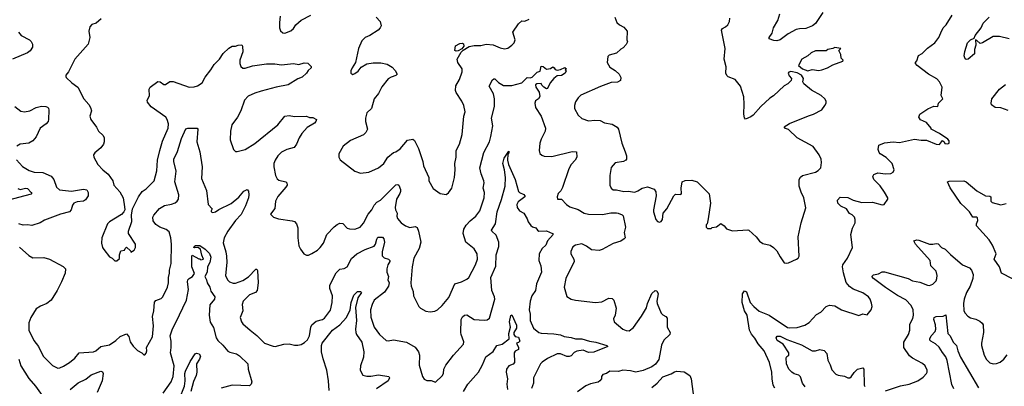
# Model space of a CAD drawing. Extents: x 2133489 to 2292442, y 756223 to 916462.
# Tile 407 of 463: x 2231121 to 2240269, y 897295 to 900701. Entities that reach past the tile are written whole.
import ezdxf

# ---------------------------------------------------------------- set-up
doc = ezdxf.new("R2010")
doc.units = 0

msp = doc.modelspace()

# ---------------------------------------------------------------- linework, layer by layer
at = {"layer": '0CON20XD'}
for points in [[(2233542.5, 900735), (2233534.2, 900675), (2233536.2, 900625), (2233545, 900597.5), (2233565, 900580), (2233585, 900576.7), (2233640.7, 900599.3), (2233665, 900620), (2233688, 900655), (2233735, 900695.8), (2233827.2, 900742.8)], [(2238136.9, 897276.9), (2238122.9, 897305), (2238110.8, 897365), (2238110, 897425), (2238086.7, 897515), (2238038.1, 897625), (2237980.5, 897690.5), (2237952.4, 897742.4), (2237918.9, 897778.9), (2237901.2, 897815), (2237879.4, 897955), (2237856.6, 897996.6), (2237832.5, 898072.5), (2237836.2, 898155), (2237855, 898182.5), (2237873.6, 898173.6), (2237906.2, 898075), (2237941.8, 898035), (2237992.5, 897992.5), (2238085, 897955.3), (2238255, 897841.5), (2238275, 897837.3), (2238345, 897840.8), (2238415.8, 897864.2), (2238455, 897886.7), (2238525, 897963.3), (2238565, 897983.8), (2238613.3, 898035), (2238645, 898047.5), (2238695, 898042.5), (2238755, 898004.2), (2238917, 897953), (2238955, 897966.7), (2238995, 897957.5), (2239033.3, 898005), (2239040, 898035), (2239036.4, 898066.4), (2239021.2, 898105), (2239006.2, 898125), (2238955, 898164), (2238865, 898196.9), (2238830.8, 898220.8), (2238798.8, 898258.8), (2238775, 898348.8), (2238765.3, 898404.7), (2238768.5, 898425), (2238812.5, 898485), (2238858, 898585), (2238843.8, 898705), (2238857.5, 898765), (2238882.5, 898815), (2238883.3, 898845), (2238876.7, 898865), (2238855, 898888), (2238830, 898900), (2238801.5, 898945), (2238749.6, 898969.6), (2238721.3, 898995), (2238719.2, 899025), (2238745, 899051.5), (2238815, 899050), (2238865, 899024.5), (2238945, 899004.2), (2239045, 899006.2), (2239135, 898980), (2239151.2, 898985), (2239186.4, 899033.6), (2239186.2, 899045), (2239155, 899100), (2239115, 899158.8), (2239058, 899215), (2239046.7, 899245), (2239056.4, 899263.6), (2239092.3, 899277.7), (2239165, 899270), (2239215, 899272), (2239236.7, 899285), (2239246.7, 899305), (2239226, 899365), (2239171.1, 899421.1), (2239116.2, 899455), (2239106.8, 899466.8), (2239097.5, 899495), (2239103.3, 899535), (2239155, 899555.7), (2239235.6, 899565.6), (2239295, 899561.4), (2239406.2, 899586.2), (2239435, 899592.5), (2239495, 899582), (2239545, 899581.2), (2239636.4, 899543.6), (2239667, 899543), (2239695, 899580), (2239710, 899565), (2239715, 899550), (2239745, 899547.5), (2239757.5, 899555), (2239757.5, 899575), (2239745, 899592.5), (2239667.5, 899645), (2239590, 899685), (2239590, 899695), (2239546.7, 899745), (2239491.2, 899771.2), (2239473.8, 899795), (2239482.5, 899825), (2239557.3, 899872.7), (2239615, 899896.7), (2239650, 899895), (2239657.5, 899925), (2239697.5, 899965), (2239683.6, 899996.4), (2239690, 900075), (2239666.2, 900125), (2239640.5, 900150.5), (2239565, 900193.8), (2239458.8, 900275), (2239443.3, 900295), (2239442.5, 900305), (2239455, 900320), (2239470.5, 900369.5), (2239505, 900388), (2239553.8, 900436.2), (2239624.4, 900485.6), (2239660, 900535), (2239679.4, 900580.6), (2239700, 900625), (2239730, 900655), (2239785.8, 900745)], [(2238582.2, 900767.8), (2238515, 900667.1), (2238486, 900644), (2238425, 900619.5), (2238365, 900617.8), (2238335, 900610), (2238261.4, 900568.6), (2238187.5, 900515), (2238155, 900506.2), (2238127, 900507), (2238085, 900522.5), (2238083.3, 900535), (2238112, 900575), (2238125.7, 900625), (2238166, 900695), (2238182.5, 900755)], [(2231879.5, 900710.5), (2231830.7, 900669.3), (2231792.7, 900657.3), (2231773.3, 900635), (2231763.8, 900595), (2231774, 900535), (2231757.5, 900475), (2231634.3, 900335), (2231574.2, 900215.8), (2231550, 900185), (2231550, 900175), (2231553.3, 900165), (2231606.2, 900115), (2231661.2, 900075), (2231717.1, 899965), (2231765, 899912.5), (2231780.6, 899885), (2231789.4, 899855), (2231774.3, 899805), (2231781.4, 899775), (2231835, 899702), (2231854.7, 899664.7), (2231895.7, 899625), (2231905.7, 899605), (2231906.9, 899565), (2231901.4, 899545), (2231875, 899510.8), (2231818.8, 899465), (2231806.7, 899445), (2231808.8, 899425), (2231848, 899355), (2231894, 899305), (2231942.5, 899265), (2231986, 899205), (2231995, 899163.8), (2232052.9, 899102.9), (2232083.8, 899045), (2232096.1, 898963.9), (2232096.7, 898935), (2232090, 898915), (2232068.3, 898891.7), (2231956, 898824), (2231936.4, 898803.6), (2231883.3, 898675), (2231880, 898625), (2231890, 898585), (2231902.5, 898565), (2231957, 898497), (2231980, 898485), (2232005, 898460), (2232025, 898460), (2232048.3, 898481.7), (2232047.5, 898515), (2232062.5, 898555), (2232095, 898560), (2232100, 898575), (2232113, 898587), (2232150, 898555), (2232155, 898540), (2232185, 898560), (2232196.4, 898583.6), (2232196.4, 898616.4), (2232132.5, 898715), (2232133.3, 898735), (2232163.3, 898825), (2232160, 898885), (2232170, 898945), (2232223.8, 899055), (2232258.8, 899105), (2232295, 899128.8), (2232370.8, 899205), (2232394.4, 899295.6), (2232402.5, 899395), (2232423.1, 899486.9), (2232447.8, 899572.2), (2232500.6, 899695), (2232502.9, 899735), (2232491.4, 899775), (2232479.2, 899795), (2232341.4, 899891.4), (2232310, 899935), (2232304.6, 899955), (2232326.5, 899995), (2232325.6, 900054.4), (2232334, 900075), (2232405.9, 900125.9), (2232425, 900123.8), (2232460.5, 900100.5), (2232475, 900098.8), (2232515, 900125.7), (2232547.4, 900127.4), (2232695, 900074.4), (2232742.4, 900077.6), (2232772.6, 900087.4), (2232815.8, 900115), (2232843.7, 900166.3), (2232898, 900235), (2232928.6, 900285), (2232979.2, 900335), (2233013, 900387), (2233063, 900437), (2233094.2, 900455.8), (2233125, 900456), (2233152.5, 900465)], [(2234433.3, 900725), (2234471.2, 900685), (2234478.8, 900645), (2234471.2, 900625), (2234451.2, 900605), (2234374, 900555), (2234330, 900535), (2234301.4, 900505), (2234268.6, 900435), (2234241.2, 900305), (2234210, 900255), (2234197.5, 900225), (2234197.5, 900205), (2234215, 900192.5), (2234235, 900200), (2234265, 900223.8), (2234295, 900258.8), (2234345, 900290), (2234405, 900301.1), (2234475, 900301.1), (2234535, 900287.5), (2234580.3, 900260.3), (2234610.3, 900230.3), (2234627.5, 900195), (2234617, 900183), (2234572.1, 900167.9), (2234545, 900151.2), (2234485, 900076.2), (2234455, 900016.2), (2234413.8, 899965), (2234388.8, 899875), (2234348, 899835), (2234334, 899785), (2234334.2, 899754.2), (2234351.2, 899685), (2234338.3, 899651.7), (2234315, 899630), (2234195, 899580), (2234126.2, 899525), (2234086.7, 899455), (2234087, 899423), (2234098.8, 899398.8), (2234235, 899293.8), (2234286.4, 899276.4), (2234365, 899284), (2234455, 899324.2), (2234502.9, 899365), (2234541.4, 899425), (2234595, 899468), (2234615, 899472), (2234655, 899500.8), (2234725, 899581.4), (2234775, 899592.5), (2234790, 899580), (2234825.6, 899505), (2234867.5, 899385), (2234874.2, 899344.2), (2234923.3, 899235), (2234922, 899205), (2234964.1, 899134.1), (2235026.4, 899086.4), (2235085, 899077.5), (2235105, 899092.5), (2235136, 899135), (2235162, 899235), (2235168.1, 899305), (2235164.4, 899365), (2235176.9, 899425), (2235177.1, 899485), (2235208.6, 899545), (2235232.5, 899635), (2235247.8, 899805), (2235260, 899845), (2235246.2, 899905), (2235229.2, 899945), (2235175.7, 900025), (2235169.2, 900045), (2235174.5, 900085.5), (2235206, 900145), (2235232.3, 900217.7), (2235232, 900245), (2235192.5, 900305), (2235185.8, 900335), (2235221.7, 900398.3), (2235240.8, 900419.2), (2235297.9, 900452.1), (2235345, 900462.9), (2235405, 900461.9), (2235455, 900474.4), (2235518.7, 900468.7), (2235585, 900439.2), (2235625, 900430), (2235655, 900436.2), (2235695, 900463.8), (2235713.8, 900485), (2235724, 900515), (2235703.8, 900585), (2235757, 900663), (2235785, 900690), (2235815, 900688.6), (2235854.1, 900705.9)], [(2236650, 900725), (2236670, 900675), (2236695, 900653.8), (2236735, 900633.3), (2236763.8, 900595), (2236762.5, 900515), (2236767.5, 900495), (2236755, 900470), (2236729.3, 900440.7), (2236705, 900427.5), (2236665, 900390), (2236598.3, 900371.7), (2236585, 900360), (2236580, 900305), (2236591.4, 900281.4)], [(2238265, 898443.3), (2238337.5, 898475), (2238352.5, 898485), (2238362.5, 898505), (2238353.8, 898685), (2238380, 898815), (2238424.1, 898954.1), (2238407.5, 899045), (2238380.3, 899100.3), (2238362.5, 899155), (2238364, 899215), (2238375, 899238.8), (2238395, 899254.2), (2238515, 899284.2), (2238540.5, 899299.5), (2238563.3, 899325), (2238571.2, 899375), (2238565.8, 899405.8), (2238548, 899445), (2238492.7, 899522.7), (2238343.7, 899603.7), (2238265, 899681.2), (2238235, 899691.2), (2238223.3, 899705), (2238272.1, 899737.9), (2238450.8, 899809.2), (2238497.5, 899825), (2238572.5, 899865), (2238602.5, 899905), (2238612.5, 899925), (2238612.5, 899945), (2238602.5, 899965), (2238567.3, 899997.3), (2238477.7, 900047.7), (2238407.5, 900105), (2238397.5, 900125), (2238402.5, 900155), (2238383.8, 900185), (2238345, 900208.6), (2238285, 900219.4), (2238267.5, 900215), (2238261.2, 900205), (2238270.8, 900180.8), (2238292.5, 900155), (2238287.5, 900135), (2238257.5, 900105), (2238225, 900087.5), (2238124.6, 899995.4), (2238088.9, 899971.1), (2238006.1, 899893.9), (2237935, 899813.3), (2237915, 899797.5), (2237865, 899777.5), (2237855, 899790), (2237848.6, 899825), (2237852.9, 899915), (2237847.5, 899985), (2237816.7, 900085), (2237768, 900145), (2237701.9, 900171.9), (2237691.3, 900181.3), (2237682.5, 900205), (2237684.4, 900264.4), (2237665.7, 900335), (2237674.3, 900435), (2237640.8, 900605), (2237650.6, 900619.4), (2237680, 900635), (2237701.2, 900655), (2237715.8, 900684.2), (2237718, 900715)], [(2240315, 900524.6), (2240225, 900544.4), (2240165, 900546.7), (2240065, 900485.5), (2240045, 900479.4), (2240015, 900509.2), (2240000, 900515), (2240003.3, 900465), (2239993.3, 900425), (2239992.9, 900385), (2239934, 900335), (2239915, 900332.1), (2239906.6, 900336.6), (2239895.3, 900365), (2239900.6, 900405), (2239928, 900485), (2239954.2, 900515.8), (2239990, 900530), (2239997.1, 900555), (2240054.6, 900625), (2240072.2, 900667.8), (2240128.8, 900725)], [(2231110, 900585), (2231136, 900555), (2231213.1, 900513.1), (2231228.3, 900498.3), (2231241.2, 900475), (2231240, 900445), (2231218.3, 900411.7), (2231193.3, 900395), (2231055, 900334)], [(2233152.5, 900465), (2233185, 900466.7), (2233190, 900455), (2233193.9, 900403.9), (2233167.5, 900325), (2233166, 900295), (2233175, 900267.5), (2233195, 900251.2), (2233215, 900250), (2233285, 900273.1), (2233415, 900290), (2233490.3, 900290.3), (2233555, 900282), (2233665, 900294), (2233715, 900286.2), (2233765, 900301.2), (2233798.3, 900298.3), (2233830, 900265), (2233830, 900255), (2233801.7, 900228.3), (2233787.5, 900205), (2233745, 900168.8), (2233705, 900153.3), (2233615, 900097.5), (2233505, 900075.6), (2233365, 900037.5), (2233305, 900019.5), (2233245, 899991.9), (2233210, 899955), (2233176.1, 899853.9), (2233144.5, 899795.5), (2233093.8, 899725), (2233078.8, 899665), (2233076.2, 899585), (2233107.5, 899495), (2233125, 899477.5), (2233143, 899477), (2233215, 899494), (2233305, 899551.4), (2233520, 899725), (2233585, 899806.2), (2233625, 899811.2), (2233675, 899802), (2233785, 899803.8), (2233815, 899793.3), (2233845, 899792.5), (2233877.5, 899775), (2233872.5, 899755), (2233859.5, 899740.5), (2233791.7, 899698.3), (2233741.4, 899645), (2233717.1, 899605), (2233693.8, 899545), (2233670, 899515), (2233603.3, 899495), (2233555, 899470), (2233518.6, 899435), (2233494.5, 899395), (2233483.8, 899365), (2233482.2, 899335), (2233497.5, 899255), (2233515, 899223.8), (2233530.3, 899210.3), (2233593.9, 899193.9), (2233603.3, 899185), (2233606.2, 899165), (2233594.4, 899145.6), (2233520.3, 899059.7), (2233498.8, 899015), (2233491.7, 898948.3), (2233452.5, 898895), (2233480, 898865), (2233525, 898852), (2233653.1, 898833.1), (2233673.3, 898825), (2233693.8, 898805), (2233705.8, 898765.8), (2233704.2, 898675.8), (2233715, 898600), (2233729.3, 898569.3), (2233762.5, 898525), (2233785, 898513.8), (2233805, 898513.3), (2233835, 898528.8), (2233889.1, 898560.9), (2233913.8, 898585), (2233944.5, 898625.5), (2233975, 898704.2), (2234042.2, 898777.8), (2234070.5, 898799.5), (2234095, 898810), (2234125, 898808), (2234164, 898765), (2234185, 898758.1), (2234235, 898756), (2234285, 898772), (2234315, 898811.2), (2234358.5, 898895), (2234393.5, 898935), (2234415, 898979.2), (2234440, 899005), (2234474.7, 899025.3), (2234615, 899165.8), (2234635, 899170), (2234643.8, 899163.8), (2234660, 899125), (2234660.5, 899105), (2234654.5, 899085), (2234623.1, 899035), (2234608.8, 898955), (2234612.5, 898935), (2234629.4, 898905), (2234625.7, 898875), (2234631.9, 898855), (2234664.5, 898814.5), (2234705, 898786.2), (2234745, 898771.2), (2234795, 898781.2), (2234815, 898770), (2234827.9, 898737.9), (2234847.1, 898635), (2234833.6, 898576.4), (2234784.2, 898485), (2234768.6, 898405), (2234754.3, 898255.7), (2234758.6, 898225), (2234778, 898175), (2234780, 898135), (2234830, 898035), (2234845, 898020), (2234895, 897993.8), (2234935, 897987.5), (2234977.3, 897992.7), (2235004.1, 898005.9), (2235045, 898046.7), (2235109.7, 898120.3), (2235163.4, 898246.6), (2235225.6, 898264.4), (2235275, 898288.8), (2235293, 898307), (2235355.8, 898425), (2235374.2, 898475), (2235372, 898525), (2235342.1, 898572.1), (2235265.5, 898635.5), (2235240, 898715), (2235247.8, 898755), (2235268.6, 898791.4), (2235307.2, 898832.8), (2235360, 898875), (2235395, 898926.2), (2235437.8, 899045), (2235438.1, 899095), (2235427.5, 899135), (2235436.9, 899185), (2235434.3, 899205), (2235407.6, 899267.6), (2235395.6, 899325), (2235434, 899466), (2235484.7, 899565), (2235500, 899615), (2235516.9, 899715), (2235505.6, 899785), (2235532.1, 899895), (2235532.9, 899965), (2235522.7, 900012.7), (2235484.4, 900085), (2235515, 900143.3), (2235525, 900153.3), (2235535, 900153.3), (2235569.1, 900119.1), (2235615, 900088.6), (2235695, 900088.6), (2235785, 900114.3), (2235835, 900164.3), (2235865, 900160), (2235883, 900167), (2235930, 900215), (2235958.3, 900221.7), (2235965, 900270), (2235985, 900267.5), (2236015, 900242.5), (2236052.5, 900247.5), (2236075, 900262.5), (2236087.5, 900255), (2236095, 900240), (2236115, 900232.5), (2236145, 900237.5), (2236185, 900257.5), (2236200, 900245), (2236190, 900235), (2236197.5, 900225), (2236190, 900205), (2236155, 900183.3), (2236115, 900180), (2236083.6, 900156.4), (2236050, 900115), (2236025, 900063.3), (2236015, 900060), (2235990, 900075), (2235971.7, 900091.7), (2235965, 900110), (2235925, 900106.7), (2235914.5, 900095.5), (2235915, 900074.2), (2235947.9, 900027.9), (2235952.4, 899987.6), (2235942.6, 899967.4), (2235913.5, 899946.5), (2235905.7, 899924.3), (2235914.4, 899885), (2235966.5, 899805), (2236005.6, 899695), (2236001.9, 899665), (2235965, 899590), (2235954.3, 899555), (2235948, 899485), (2235955, 899457.5), (2235971.7, 899441.7), (2235993.9, 899433.9), (2236065, 899430.8), (2236255, 899476.9), (2236293, 899473), (2236296.5, 899423.5), (2236282.4, 899397.6), (2236244.4, 899355), (2236224.6, 899315.4), (2236165, 899143.3), (2236149.2, 899110.8), (2236125, 899087.5), (2236114.4, 899055), (2236117.5, 899035), (2236155, 899033.8), (2236201.1, 898985), (2236232.8, 898962.8), (2236308.5, 898938.5), (2236365, 898903.8), (2236404.7, 898894.7), (2236535, 898890.9), (2236613.6, 898906.4), (2236665, 898907.8), (2236682.1, 898902.1), (2236718.3, 898888.3), (2236728.3, 898878.3), (2236750, 898775), (2236736.7, 898725), (2236746.7, 898675), (2236737.5, 898665), (2236705, 898643.8), (2236635, 898621.2), (2236533.9, 898566.1), (2236505, 898556.7), (2236435, 898563.8), (2236387.4, 898597.4), (2236345, 898617.5), (2236285, 898606), (2236259.1, 898590.9), (2236243.2, 898546.8), (2236242.5, 898525), (2236268.8, 898475), (2236271.2, 898455), (2236195.8, 898295), (2236180.8, 898215), (2236205, 898128.8), (2236244.5, 898104.5), (2236285, 898096.7), (2236472.1, 898072.1), (2236529.3, 898080.7), (2236595, 898112.9), (2236625, 898110), (2236640, 898095), (2236662.3, 898022.3), (2236653.3, 897955), (2236639.3, 897920.7), (2236643.3, 897895), (2236725, 897826), (2236755, 897812), (2236785, 897810), (2236825, 897840), (2236898.6, 897945), (2236945.4, 898025), (2236953.5, 898065), (2236995, 898156), (2237025, 898184), (2237041.2, 898181.2), (2237053.2, 898153.2), (2237041.5, 898085), (2237044.7, 898064.7), (2237081.1, 897975), (2237095, 897960), (2237125, 897944.2), (2237137.6, 897927.6), (2237138, 897845), (2237163.3, 897795), (2237160, 897775), (2237106, 897725), (2237084.3, 897675.7), (2237058.8, 897545), (2237028.3, 897501.7), (2236995, 897476), (2236915, 897442.9), (2236845, 897425.8), (2236795, 897440), (2236725, 897445.6), (2236685, 897432), (2236605, 897435.8), (2236572.5, 897415), (2236537.5, 897405), (2236526.7, 897385), (2236526.7, 897365), (2236512.5, 897345), (2236495, 897333.3), (2236425, 897319.2), (2236380.9, 897299.1), (2236305, 897243.3)], [(2235175, 900410), (2235163.3, 900415), (2235171.7, 900458.3), (2235210.7, 900479.3), (2235235, 900482.5), (2235245, 900477.5), (2235246.7, 900455), (2235229.3, 900430.7), (2235195, 900413.3), (2235175, 900410)], [(2238445, 900226.9), (2238485, 900238.6), (2238545, 900230.8), (2238575, 900234), (2238625, 900253.8), (2238675, 900283.3), (2238770, 900315), (2238772.5, 900325), (2238752.5, 900345), (2238749.3, 900379.3), (2238732.5, 900415), (2238750, 900435), (2238695, 900442.5), (2238677, 900433), (2238630, 900425), (2238615, 900412.5), (2238515, 900412), (2238473.3, 900395), (2238443, 900367), (2238386.7, 900335), (2238356.7, 900275), (2238393.6, 900243.6), (2238445, 900226.9)], [(2236591.4, 900281.4), (2236605, 900261.2), (2236655, 900228), (2236691.2, 900195), (2236706, 900165), (2236702, 900135), (2236675, 900119.4), (2236615, 900116.9), (2236518, 900082), (2236335, 899998.8), (2236308.8, 899975), (2236285, 899937.5), (2236276.2, 899905), (2236276.2, 899875), (2236308.8, 899815), (2236345, 899782), (2236405, 899761.2), (2236465, 899768), (2236514.1, 899764.1), (2236554.3, 899744.3), (2236625, 899729.2), (2236671.3, 899701.3), (2236684.4, 899684.4), (2236714.3, 899555), (2236747.5, 899475), (2236758, 899435), (2236758.8, 899405), (2236752.5, 899395), (2236730, 899385), (2236655, 899371.2), (2236615, 899328.8), (2236602.7, 899255), (2236603.9, 899163.9), (2236615, 899136), (2236635, 899119.2), (2236665, 899120), (2236735, 899104.4), (2236775, 899106.9), (2236835, 899100), (2236865, 899110.6), (2236905, 899135.8), (2236955, 899147.5), (2237015, 899126), (2237032.1, 899102.1), (2237035.6, 899065), (2237009.4, 898935), (2237010.6, 898915), (2237030, 898845), (2237047, 898827), (2237065, 898820.8), (2237080, 898825), (2237094, 898845), (2237098.8, 898905), (2237133.8, 898945), (2237198.8, 899065), (2237215, 899078.8), (2237263.6, 899076.4), (2237271.2, 899085), (2237266.9, 899135), (2237276.1, 899193.9), (2237305, 899207.5), (2237365, 899210), (2237415, 899193.3), (2237526.1, 899083.9), (2237538.8, 898995), (2237518.3, 898851.7), (2237507, 898803), (2237500, 898795), (2237500, 898775), (2237511.7, 898761.7), (2237545, 898760), (2237555, 898770), (2237595, 898777.5), (2237635, 898807.5), (2237665, 898786.7), (2237689.3, 898759.3), (2237745, 898738.8), (2237885, 898750), (2237895, 898746.2), (2237965, 898683.3), (2237995, 898643.3), (2238025, 898623.3), (2238095, 898606.7), (2238125.9, 898585.9), (2238156.7, 898555), (2238185, 898497.5), (2238225, 898442.5), (2238245, 898437.5), (2238265, 898443.3)], [(2240305, 899858.2), (2240235, 899881.1), (2240184.2, 899884.2), (2240150.5, 899910.5), (2240146.2, 899925), (2240152.9, 899965), (2240224.6, 900055.4), (2240279.4, 900100.6)], [(2231075.4, 899895.4), (2231132.1, 899852.1), (2231165, 899845.8), (2231215, 899853.1), (2231275, 899884.4), (2231325, 899898.1), (2231365, 899895.8), (2231378.8, 899888.8), (2231388.6, 899878.6), (2231391.7, 899861.7), (2231390, 899775), (2231385.7, 899754.3), (2231366.9, 899733.1), (2231312.5, 899695), (2231276, 899614), (2231245, 899577.1), (2231205, 899555.6), (2231125, 899545.8), (2231093.8, 899525)], [(2232587.8, 899477.8), (2232625, 899596.7), (2232665, 899686.2), (2232685, 899694), (2232770, 899695), (2232776.2, 899685), (2232768.1, 899565), (2232796.4, 899475), (2232818.2, 899335), (2232810, 899225), (2232855.4, 899115.4), (2232872.7, 898985), (2232910, 898945), (2232898.8, 898925), (2232901.2, 898915), (2232915, 898910), (2232940, 898915), (2232971.4, 898938.6), (2233085, 898993.6), (2233157, 899053), (2233205, 899107.5), (2233235, 899122.5), (2233247.3, 899107.3), (2233250.6, 899075), (2233246.7, 899045), (2233220.8, 898970.8), (2233178.5, 898891.5), (2233125.6, 898835), (2233055, 898737.5), (2233020, 898675), (2233012.6, 898627.4), (2233037.9, 898545), (2233043.8, 898505), (2233045.4, 898444.6), (2233033.1, 898325), (2233052.9, 898285), (2233072, 898265), (2233105, 898253.3), (2233125, 898253.5), (2233195, 898279.1), (2233248.6, 898311.4), (2233315, 898383.3), (2233325, 898382.5), (2233330.5, 898370.5), (2233335.5, 898255), (2233326.9, 898185), (2233313.4, 898166.6), (2233255, 898145.6), (2233198, 898085), (2233188.8, 898055), (2233194, 897995), (2233170, 897935), (2233180.8, 897895), (2233194, 897875), (2233262.5, 897817.5), (2233325, 897767.1), (2233395, 897696.9), (2233475, 897667.5), (2233495, 897666), (2233575, 897685.8), (2233625, 897690), (2233675, 897676.2), (2233705, 897676.2), (2233735, 897682), (2233768.7, 897701.3), (2233795, 897726), (2233815, 897763.8), (2233826.9, 897843.1), (2233836.9, 897865), (2233875, 897899.4), (2233934.6, 897915.4), (2233953.5, 897926.5), (2234008.1, 898001.9), (2234024.6, 898075), (2234028.8, 898135), (2234003.6, 898205), (2234002.5, 898235), (2234061.4, 898348.6), (2234095, 898384), (2234135, 898390.8), (2234165, 898404.2), (2234205, 898482.5), (2234255, 898525.5), (2234332.5, 898565), (2234415, 898596.7), (2234428.5, 898615), (2234438.8, 898661.2), (2234449.1, 898680.9), (2234490.9, 898680.9), (2234505, 898664.2), (2234510.8, 898635), (2234487.9, 898545), (2234487.6, 898507.6), (2234507.6, 898487.6), (2234546.6, 898476.6), (2234560.8, 898465), (2234561.4, 898455), (2234542.5, 898425), (2234531.5, 898385), (2234533.6, 898355), (2234546.4, 898315), (2234542.2, 898285), (2234552.7, 898255), (2234548.2, 898225), (2234509.2, 898170.8), (2234415.6, 898095), (2234394.5, 898055), (2234380, 898005), (2234385, 897937.5), (2234414.6, 897844.6), (2234465.6, 897775.6), (2234525, 897721.2), (2234545, 897716.2), (2234595, 897726.7), (2234715.4, 897705.4), (2234795, 897660), (2234825.4, 897615.4), (2234835.7, 897585), (2234832.4, 897492.4), (2234864, 897385), (2234880.3, 897360.3), (2234905, 897348.8), (2234945, 897350), (2234985, 897333.8), (2235046.6, 897393.4), (2235058, 897415), (2235062.9, 897455), (2235080.3, 897489.7), (2235152, 897585), (2235243.3, 897685), (2235248.3, 897708.3), (2235221.9, 897775), (2235220, 897795), (2235224.4, 897915), (2235235, 897940), (2235255, 897954.3), (2235275, 897957.5), (2235345, 897916.9), (2235435, 897908.6), (2235465, 897911.2), (2235485, 897927.5), (2235534.4, 898105), (2235532.9, 898125), (2235506.9, 898185), (2235499.6, 898305), (2235545, 898410), (2235546.7, 898515), (2235572.7, 898595), (2235573.6, 898635), (2235548.1, 898698.1), (2235508.8, 898735), (2235506, 898745), (2235540.4, 898805), (2235558.8, 898915), (2235598.3, 899031.7), (2235631.2, 899155), (2235634.6, 899235), (2235626.2, 899306.2), (2235610.9, 899365), (2235622.7, 899415), (2235665, 899480), (2235665.8, 899465), (2235657, 899453), (2235653.1, 899395), (2235662.5, 899355), (2235724.3, 899215), (2235756.2, 899105), (2235764.5, 899094.5), (2235805, 899077.5), (2235814, 899065), (2235813.8, 899055), (2235752, 899008), (2235740.8, 898985), (2235742, 898955), (2235765, 898926.2), (2235805, 898903.3), (2235835, 898852.5), (2235844.3, 898824.3), (2235870.3, 898790.3), (2235885, 898778), (2235915, 898766.7), (2235931.2, 898745), (2235945, 898737.5), (2236015, 898740), (2236072.5, 898715), (2236076.7, 898706.7), (2236024, 898645), (2236008.8, 898605), (2235975, 898576.7), (2235947.5, 898525), (2235942.9, 898465), (2235964.3, 898415), (2235968.6, 898355), (2235924.1, 898245.9), (2235913.8, 898186.2), (2235880.9, 898135), (2235863.9, 898086.1), (2235853.1, 898005), (2235863.6, 897965), (2235862.7, 897905), (2235893.5, 897835), (2235945, 897794.5), (2235967.6, 897787.6), (2236085, 897781.6), (2236145, 897771.8), (2236178.9, 897758.9), (2236245, 897749.5), (2236285, 897735.7), (2236345, 897734.4), (2236415, 897713.1), (2236475, 897705.5), (2236577.5, 897675), (2236586.2, 897665), (2236455, 897612.4), (2236405, 897608.2), (2236355, 897630.5), (2236298.5, 897621.5), (2236271.1, 897608.9), (2236245, 897578.6), (2236225, 897570.5), (2236205, 897572.5), (2236145, 897597.3), (2236115, 897595.5), (2236025, 897552.2), (2235975, 897520), (2235961.2, 897505), (2235895.6, 897375), (2235895.5, 897325), (2235875.6, 897275)], [(2231118.8, 898588.8), (2231205, 898508.8), (2231245, 898489.2), (2231345, 898491.4), (2231397.4, 898477.4), (2231526.6, 898406.6), (2231545.7, 898385), (2231542.9, 898345), (2231508.8, 898265), (2231470, 898185), (2231413.3, 898095), (2231375, 898063.8), (2231315, 898040), (2231273.3, 898015), (2231224.3, 897935), (2231207.1, 897885), (2231205.8, 897815), (2231251.3, 897721.3), (2231296, 897665), (2231340, 897575), (2231425, 897488), (2231475, 897464), (2231495, 897466.2), (2231527.9, 897482.1), (2231585, 897517.5), (2231634, 897555), (2231675, 897604.3), (2231806.7, 897615), (2231828, 897625), (2231873.8, 897665), (2231955, 897681.1), (2232015, 897721.4), (2232055, 897758.6), (2232115, 897782.5), (2232135, 897757.5), (2232146.6, 897706.6), (2232175, 897667.5), (2232215, 897627.5), (2232256.1, 897606.1), (2232275, 897587.5), (2232285, 897587.5), (2232297.7, 897602.3), (2232303.8, 897625), (2232300, 897655), (2232353.8, 897755), (2232365.8, 897855.8), (2232356.1, 897943.9), (2232368.6, 897995), (2232373, 898077), (2232387.3, 898092.7), (2232435, 898111.4), (2232452, 898125), (2232494.4, 898215), (2232503.3, 898255), (2232503.3, 898305), (2232514.4, 898345), (2232513.3, 898375), (2232530, 898435), (2232530.5, 898615), (2232526.4, 898675), (2232511.1, 898731.1), (2232482.7, 898752.7), (2232423.3, 898773.3), (2232385, 898798.1), (2232362.3, 898832.3), (2232358.8, 898865), (2232366.9, 898885), (2232421.7, 898948.3), (2232465.4, 898974.6), (2232532.6, 898987.4), (2232565, 899000), (2232585.5, 899014.5), (2232596.6, 899033.4), (2232599.4, 899075), (2232563.9, 899195), (2232575.6, 899295), (2232552.5, 899385), (2232554.4, 899405), (2232587.8, 899477.8)], [(2231090.3, 899400.3), (2231148.3, 899338.3), (2231210.9, 899300.9), (2231255, 899286), (2231335, 899280), (2231415, 899248.6), (2231440, 899215), (2231464.5, 899144.5), (2231491.1, 899121.1), (2231602, 899108), (2231715, 899126.7), (2231745, 899118.9), (2231759.1, 899095), (2231756.1, 899065), (2231733.3, 899026.7), (2231715, 899015.6), (2231655, 899008.2), (2231625.8, 898995), (2231613, 898977), (2231598.9, 898935), (2231583.2, 898916.8), (2231500, 898895), (2231450, 898875), (2231352.1, 898837.9), (2231312.5, 898815), (2231235, 898788.8), (2231195, 898796.2), (2231155, 898793.3), (2231115, 898803.3)], [(2240344.3, 898294.3), (2240243.3, 898345), (2240223.8, 898405), (2240176, 898475), (2240193.8, 898525), (2240159.2, 898605), (2240126.9, 898655), (2240010, 898785), (2240009.4, 898805), (2240024.1, 898835), (2240020.9, 898860.9), (2240015, 898866.1), (2239975, 898865.7), (2239945.5, 898915), (2239905, 898957.8), (2239864.1, 898994.1), (2239765, 899138), (2239741.2, 899195), (2239757.7, 899202.3), (2239893, 899203), (2239913.3, 899193.3), (2240015, 899110.8), (2240095, 899064.6), (2240135, 899061.2), (2240143.3, 899055), (2240142.5, 899015), (2240155, 899002.5), (2240235, 898980.5), (2240285, 898994.2)], [(2231105, 899132.9), (2231125, 899123.6), (2231175, 899136.2), (2231195, 899132.8), (2231227.1, 899095), (2231233.3, 899085), (2231229.5, 899080.5), (2231005, 899021.9)], [(2239165, 897252.5), (2239305, 897299.2), (2239385, 897316), (2239465, 897346), (2239515, 897381.2), (2239546.7, 897415), (2239553.3, 897425), (2239553.3, 897445), (2239533.3, 897485), (2239507.9, 897507.9), (2239415, 897556.9), (2239387.4, 897577.4), (2239336.2, 897655), (2239335.5, 897705), (2239377.8, 897775), (2239392.2, 897815), (2239391.2, 897871.2), (2239420, 897925), (2239426.4, 897955), (2239422.5, 898005), (2239402.7, 898045), (2239355, 898098.5), (2239275, 898140), (2239165, 898212.9), (2239053.5, 898295), (2239038.6, 898315), (2239055, 898330), (2239098.8, 898341.2), (2239135, 898360), (2239155, 898359.5), (2239375, 898297.1), (2239415, 898274.3), (2239485, 898263.8), (2239555, 898234.2), (2239575, 898232), (2239605, 898243.8), (2239635.8, 898274.2), (2239642, 898295), (2239644.2, 898325), (2239634.3, 898364.3), (2239586, 898415), (2239580, 898465), (2239445, 898616), (2239426.7, 898645), (2239455, 898655.6), (2239475, 898653.3), (2239575, 898615.7), (2239605, 898614.3), (2239635, 898622), (2239655, 898618.8), (2239686.7, 898585), (2239719.4, 898569.4), (2239768.3, 898518.3), (2239878.8, 898425), (2239944.2, 898394.2), (2239963.8, 898375), (2239980, 898335), (2239975.8, 898295.8), (2239951.4, 898225), (2239917.8, 898165), (2239895.6, 898105), (2239888.1, 898065), (2239894.2, 897995), (2239904.4, 897974.4), (2239931.2, 897945), (2239955, 897931.4), (2240005, 897920), (2240041.2, 897901.2), (2240062.3, 897882.3), (2240071.2, 897865), (2240076, 897795), (2240055.8, 897695), (2240057.5, 897675), (2240080.6, 897585), (2240104.5, 897544.5), (2240134.2, 897514.2), (2240164.1, 897504.1), (2240195, 897505.8), (2240229.4, 897520.6), (2240264.5, 897545.5), (2240295, 897586.2)], [(2232455, 897231.9), (2232527.3, 897335), (2232547.9, 897385), (2232556.9, 897485), (2232521.2, 897605), (2232529.2, 897655), (2232529.6, 897715), (2232519.2, 897765), (2232541.2, 897828.8), (2232573, 897887), (2232672.2, 898095), (2232690, 898195), (2232681.5, 898265), (2232684.4, 898285), (2232695, 898298), (2232726.4, 898313.6), (2232746.1, 898343.9), (2232721.2, 898405), (2232720, 898505), (2232725, 898512.5), (2232785, 898480), (2232795, 898480), (2232805, 898470), (2232830, 898475), (2232813.6, 898513.6), (2232800, 898570), (2232776.7, 898583.3), (2232745, 898580), (2232740, 898585), (2232742.5, 898595), (2232755, 898602.5), (2232795, 898603.3), (2232845, 898568.8), (2232885, 898530), (2232898, 898495), (2232888, 898445), (2232866, 898404), (2232864.2, 898355), (2232840, 898315), (2232855.5, 898285.5), (2232862.5, 898255), (2232889.1, 898215), (2232898.2, 898178.2), (2232934.2, 898125), (2232930, 898105), (2232888.2, 898051.8), (2232882.1, 897955), (2232890.9, 897890.9), (2232922.3, 897842.3), (2232945.6, 897745), (2232960.8, 897720.8), (2233008.3, 897678.3), (2233055, 897622.5), (2233075, 897611.4), (2233135, 897595.8), (2233165, 897579.2), (2233240, 897505), (2233242.5, 897455), (2233278.8, 897335), (2233273.3, 897315), (2233255, 897298.8), (2233095, 897305.6), (2232993.9, 897276.1)], [(2233996.2, 897255), (2233989.2, 897345), (2233974.4, 897445.6), (2233939.3, 897549.3), (2233924.5, 897615), (2233924.5, 897675), (2233930, 897695), (2234027.8, 897815), (2234095, 897866.5), (2234159.1, 897935), (2234190.4, 898005), (2234202.3, 898075), (2234225, 898140.8), (2234261.2, 898175), (2234287.1, 898177.1), (2234296.7, 898165), (2234264, 898116), (2234242.2, 898027.8), (2234249.6, 897905), (2234241.5, 897825), (2234244.4, 897795), (2234251.9, 897775), (2234300.5, 897705), (2234318.2, 897615), (2234314.6, 897565), (2234287.8, 897485), (2234284.4, 897445), (2234308.8, 897398.8), (2234345, 897390), (2234385, 897389.6), (2234455, 897400.5), (2234550, 897385), (2234556.7, 897375), (2234545, 897344.2), (2234435, 897271.1)], [(2235244.2, 897245), (2235285.6, 897314.4), (2235383.4, 897426.6), (2235421.1, 897495), (2235451.1, 897568.9), (2235521.2, 897618.8), (2235555.7, 897674.3), (2235605, 897687.5), (2235670, 897735), (2235664.6, 897785), (2235680.6, 897845), (2235670.4, 897895), (2235685, 897952.5), (2235695, 897957.5), (2235736, 897864), (2235736.2, 897835), (2235711.9, 897795), (2235711.4, 897775), (2235725, 897758), (2235755, 897751.2), (2235768, 897715), (2235757, 897703), (2235737.5, 897695), (2235756.7, 897656.7), (2235754.2, 897635.8), (2235725, 897620), (2235714, 897605), (2235717.5, 897515), (2235705, 897502), (2235665, 897484.2), (2235643.3, 897455), (2235640.6, 897425), (2235652.1, 897365), (2235645.6, 897315), (2235652, 897265)], [(2239800.6, 897270.6), (2239782, 897312), (2239738.5, 897535), (2239725, 897568.5), (2239695, 897608.7), (2239665, 897657.5), (2239629.8, 897689.8), (2239586.2, 897715), (2239576.2, 897725), (2239576.2, 897735), (2239588, 897765), (2239625, 897804), (2239631.9, 897825), (2239628.5, 897865), (2239614.4, 897915.6), (2239615.7, 897934.3), (2239635, 897941.9), (2239702.1, 897947.9), (2239725, 897957.5), (2239745, 897786.2), (2239766.9, 897765), (2239795, 897705.8), (2239825.5, 897675.5), (2239836.2, 897625), (2239862.3, 897565), (2240030.5, 897280.5)], [(2238419.1, 897289.1), (2238393.3, 897323.3), (2238375, 897381.4), (2238358.5, 897398.5), (2238315, 897410), (2238295, 897426.2), (2238268.2, 897455), (2238246.5, 897505), (2238241.7, 897558.3), (2238247.1, 897572.9), (2238266.2, 897585), (2238267.5, 897605), (2238215.8, 897685.8), (2238159.8, 897719.8), (2238149.5, 897745), (2238158.7, 897761.3), (2238185, 897761.3), (2238248.3, 897728.3), (2238385, 897679.4), (2238485, 897625.6), (2238514.2, 897624.2), (2238555, 897635.6), (2238595, 897627.1), (2238618.7, 897598.7), (2238627.9, 897537.9), (2238651.9, 897495), (2238667.8, 897447.8), (2238705, 897408.5), (2238725, 897397.1), (2238785, 897387.8), (2238815, 897373.6), (2238835, 897374.5), (2238845, 897381.4), (2238875, 897424.2), (2238905, 897452.5), (2238955, 897466.7), (2238963.8, 897453.8), (2238968, 897305), (2238972.7, 897292.7)], [(2231112.2, 897547.8), (2231133.2, 897485), (2231205, 897368.6), (2231268.1, 897295), (2231345, 897188.8)], [(2232605, 897179.4), (2232653.5, 897295), (2232658.4, 897345), (2232655.3, 897414.7), (2232661.8, 897435), (2232704.4, 897525), (2232751.2, 897595), (2232765, 897601.4), (2232789.4, 897595), (2232800, 897575), (2232792.4, 897547.6), (2232763.8, 897505), (2232768, 897425), (2232762, 897395), (2232735, 897340), (2232711.1, 897245)], [(2231588.9, 897265), (2231665, 897326.1), (2231735, 897360.8), (2231785, 897401.8), (2231875.8, 897435.8), (2231890.7, 897430.7), (2231897.5, 897415), (2231887.5, 897345), (2231842.1, 897237.9)], [(2236995, 897283.8), (2237043.3, 897325), (2237095, 897382.5), (2237175, 897410), (2237205, 897430), (2237225, 897436.2), (2237295, 897430), (2237346.4, 897396.4), (2237360, 897365), (2237384, 897175)]]:
    msp.add_lwpolyline(points, dxfattribs=at)

doc.saveas('drawing.dxf')
